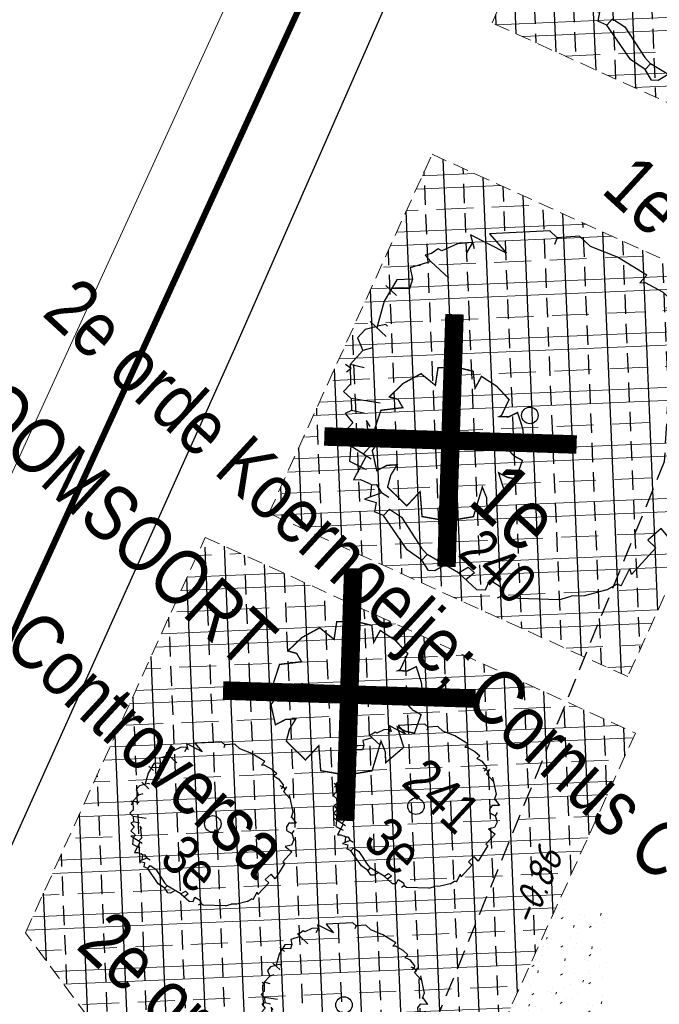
# Model space of a CAD drawing. Header units: metres. Extents: x 111546 to 149831, y 498798 to 507863.
# Tile 1033 of 1056: x 111983 to 111993, y 501948 to 501964. Entities that reach past the tile are written whole.
import ezdxf
from ezdxf.enums import TextEntityAlignment as Align

# ---------------------------------------------------------------- set-up
doc = ezdxf.new("R2010")
doc.units = ezdxf.units.M
doc.linetypes.add('DASHED', pattern=[19.05, 12.7, -6.35])
doc.linetypes.add('HIDDEN', pattern=[9.525, 6.35, -3.175])
for name, color, linetype in [('0-hoogte mv-bestaand', 253, 'Continuous'), ('0-werkgrens', 210, 'FENCELINE1'), ('1-ontgraven teelaarde tbv grondverbetering bomen', 153, 'Continuous'), ('3-vw-HV-304010-Opbreken tegels-opp', 150, 'AI-KADASTRAAL'), ('4-nw-boom tekst', 7, 'Continuous'), ('4-vw-kappen bomen', 20, 'Continuous'), ('T05_SCHUTTING', 252, 'Continuous'), ('T10_CULTUUR-SCHEID', 252, 'HIDDEN')]:
    doc.layers.add(name, color=color, linetype=linetype)
for name, color, linetype, lineweight in [('0-kadastrale percelen', 253, 'AI-KADASTRAAL', 9), ('4-nw materiaalscheiding-groen', 210, 'DASHED', 13), ('4-nw-boom 1e grootte', 7, 'Continuous', 35), ('4-nw-boom 3e grootte', 7, 'Continuous', 35), ('4-nw-gazon', 7, 'Continuous', 5), ('4-nw-grondverbetering moerige grond', 94, 'Continuous', 15), ('4-vw-boomnummer-te verwijderen bomen', 20, 'Continuous', 35), ('4-vw-te kappen bomen', 190, 'Continuous', 5)]:
    doc.layers.add(name, color=color, linetype=linetype, lineweight=lineweight)
doc.styles.get("Standard").update_dxf_attribs({"font": 'isocp-ie.shx'})
doc.styles.add('veysel', font='isocp-ie.shx', dxfattribs={"height": 0.1})
doc.styles.add('Zaanstad', font='ARIALN.TTF')
doc.styles.add('Zaanstad 1-200 2.5mm', font='ARIALN.TTF', dxfattribs={"height": 0.5})
doc.linetypes.add('AI-KADASTRAAL', pattern='A,5.5,-2,["K",Standard,S=1.8,R=0,X=0,Y=-0.9],-2,5.5,-2,[5,NLCS.SHX,S=0.75,R=0,X=0,Y=0],-2', length=19)
doc.linetypes.add('FENCELINE1', pattern='A,6.35,-2.54,[133,ltypeshp.shx,S=2.54,R=0,X=-2.54,Y=0],-2.54,25.4', length=36.83)
pattern_1 = [(294.5164, (112010.33835, 501946.37295), (-0.237547, -0.635902), [0.4, -0.56]), (294.5164, (112010.27896, 501946.21397), (-0.237547, -0.635902), [0.16, -0.8]), (294.5164, (112010.49732, 501946.31356), (-0.237547, -0.635902), [0.16, -0.8])]
pattern_2 = [(92.41437, (111779.7938, 501456.31576), (-0.6344363, -0.0267502), []), (92.41437, (111780.0976, 501456.64635), (-0.6344363, -0.0267502), [0.3175, -0.15875])]

# ---------------------------------------------------------------- blocks, each defined once
blk = doc.blocks.new('Q26')
at = {"linetype": 'Continuous', "lineweight": 20, "const_width": 0.0225}
blk.add_lwpolyline([(0.757, 0.516), (1.237, 0.371), (1.308, -0.046), (1.235, -0.463), (0.83, -0.494), (1.061, -0.711), (0.757, -1.022), (0.565, -0.971), (0.395, -0.867), (0.404, -1.032), (0.49, -1.198), (0.163, -1.271), (-0.015, -1.136), (-0.097, -0.929), (-0.141, -1.084), (-0.112, -1.255), (-0.489, -1.131), (-0.532, -0.774), (-0.668, -0.854), (-0.707, -0.996), (-0.927, -0.766), (-1.083, -0.479), (-0.894, -0.246), (-1.181, -0.203), (-1.187, 0.104), (-1.122, 0.367), (-0.847, 0.398), (-1.04, 0.503), (-0.879, 0.749), (-0.663, 0.95), (-0.402, 0.826), (-0.388, 0.795), (-0.382, 0.942), (-0.452, 1.088), (-0.194, 1.172), (0.076, 1.199), (0.118, 1.07), (0.119, 0.935), (0.148, 0.935), (0.252, 1.031), (0.325, 1.167), (0.626, 1.059), (0.6, 0.925), (0.525, 0.78), (0.856, 0.885), (1.105, 0.593), (0.924, 0.584)], close=True, dxfattribs=at)
at = {"linetype": 'Continuous', "lineweight": 20}
blk.add_circle((0.001, -0.001), 0.0983, dxfattribs=at)
blk = doc.blocks.new('4-boom 3e grootte')
at = {"lineweight": 30}
for p, q in [((-0.063, 1.315), (-0.307, 1.267)), ((-0.063, 1.315), (-0.063, 1.24)), ((-0.036, 1.268), (0.102, 1.303)), ((0.102, 1.303), (0.212, 1.303)), ((0.212, 1.303), (0.206, 1.238)), ((-0.612, 1.193), (-0.722, 1.078)), ((-0.502, 1.193), (-0.612, 1.193)), ((-0.307, 1.267), (-0.502, 1.193)), ((-0.063, 1.24), (-0.036, 1.268)), ((0.206, 1.238), (0.241, 1.25)), ((0.241, 1.25), (0.291, 1.261)), ((0.291, 1.261), (0.413, 1.242)), ((0.437, 1.212), (0.388, 1.193)), ((0.413, 1.242), (0.437, 1.212)), ((0.437, 1.212), (0.431, 1.169)), ((0.437, 1.212), (0.498, 1.206)), ((0.472, 1.252), (0.489, 1.162)), ((0.489, 1.162), (0.648, 1.15)), ((0.596, 1.187), (0.828, 1.023)), ((-0.795, 1.078), (-1.1, 0.767)), ((-0.722, 1.078), (-0.795, 1.078)), ((-0.722, 1.078), (-0.703, 1.029)), ((0.828, 1.023), (0.864, 0.937)), ((0.864, 0.937), (0.864, 0.949)), ((0.864, 0.949), (0.864, 0.937)), ((0.864, 0.949), (0.992, 0.925)), ((0.992, 0.925), (0.901, 0.846)), ((0.901, 0.846), (0.913, 0.773)), ((1.041, 0.815), (1.053, 0.754)), ((-0.917, 0.747), (-1.197, 0.669)), ((-1.197, 0.669), (-1.112, 0.614)), ((-1.1, 0.767), (-0.917, 0.747)), ((0.913, 0.773), (0.956, 0.73)), ((0.956, 0.73), (1.053, 0.754)), ((1.053, 0.754), (1.145, 0.699)), ((1.145, 0.699), (1.175, 0.608)), ((-1.222, 0.559), (-1.27, 0.443)), ((-1.148, 0.638), (-1.222, 0.559)), ((-1.148, 0.638), (-1.13, 0.553)), ((1.175, 0.608), (1.114, 0.526)), ((1.114, 0.526), (1.254, 0.535)), ((1.254, 0.535), (1.254, 0.315)), ((-1.276, 0.334), (-1.356, 0.199)), ((-1.313, 0.378), (-1.337, 0.34)), ((-1.337, 0.34), (-1.276, 0.334)), ((-1.301, 0.437), (-1.313, 0.378)), ((-1.27, 0.443), (-1.301, 0.437)), ((-1.1, 0.334), (-1.276, 0.334)), ((1.254, 0.315), (1.291, 0.321)), ((1.291, 0.321), (1.346, 0.029)), ((-1.356, 0.199), (-1.289, 0.151)), ((-1.289, 0.151), (-1.368, 0.071)), ((-1.368, 0.071), (-1.331, -0.106)), ((-1.258, 0.083), (-1.353, 0)), ((-1.289, 0.151), (-1.258, 0.083)), ((1.248, 0.041), (1.236, -0.087)), ((1.346, 0.029), (1.248, 0.041)), ((-1.398, -0.014), (-1.295, -0.014)), ((-1.331, -0.106), (-1.24, -0.282)), ((1.236, -0.087), (1.315, -0.087)), ((1.315, -0.087), (1.315, -0.35)), ((-1.307, -0.282), (-1.148, -0.282)), ((-1.252, -0.282), (-1.295, -0.35)), ((-1.209, -0.221), (-1.246, -0.27)), ((-1.191, -0.221), (-1.209, -0.221)), ((-1.295, -0.35), (-1.295, -0.429)), ((-1.295, -0.429), (-1.203, -0.471)), ((-1.167, -0.411), (-1.203, -0.471)), ((-1.203, -0.471), (-1.203, -0.606)), ((1.261, -0.551), (1.285, -0.471)), ((1.315, -0.459), (1.279, -0.325)), ((1.315, -0.35), (1.279, -0.325)), ((1.315, -0.459), (1.285, -0.471)), ((-1.179, -0.624), (-1.228, -0.63)), ((-1.112, -0.557), (-1.203, -0.606)), ((-1.203, -0.606), (-1.1, -0.715)), ((-1.179, -0.624), (-1.185, -0.667)), ((1.261, -0.551), (1.169, -0.691)), ((-1.106, -0.783), (-1.106, -0.709)), ((-1.033, -0.783), (-1.106, -0.783)), ((-0.856, -0.667), (-1.033, -0.783)), ((-1.033, -0.783), (-0.972, -0.844)), ((-0.886, -0.795), (-0.972, -0.844)), ((1.053, -0.837), (1.102, -0.758)), ((1.169, -0.691), (1.102, -0.758)), ((-0.972, -0.844), (-0.99, -0.892)), ((-0.99, -0.892), (-0.904, -0.904)), ((-0.904, -0.904), (-0.904, -0.984)), ((-0.795, -0.837), (-0.844, -0.825)), ((-0.844, -0.825), (-0.697, -0.953)), ((-0.697, -0.953), (-0.697, -1.02)), ((1.053, -0.837), (0.779, -1.075)), ((-0.904, -0.984), (-0.807, -0.984)), ((-0.63, -1.008), (-0.844, -1.045)), ((-0.807, -0.984), (-0.801, -1.039)), ((-0.801, -1.039), (-0.734, -1.124)), ((-0.734, -1.124), (-0.606, -1.087)), ((-0.672, -1.015), (-0.624, -1.203)), ((-0.471, -1.118), (-0.502, -1.142)), ((-0.478, -1.112), (-0.471, -1.118)), ((-0.471, -1.118), (-0.411, -1.136)), ((0.388, -1.185), (0.413, -1.106)), ((0.413, -1.106), (0.474, -1.106)), ((0.474, -1.106), (0.462, -1.185)), ((0.59, -1.069), (0.693, -1.051)), ((0.614, -1.142), (0.59, -1.069)), ((0.693, -1.051), (0.736, -1.081)), ((0.736, -1.081), (0.718, -1.13)), ((0.779, -1.075), (0.736, -1.081)), ((-0.624, -1.203), (-0.587, -1.167)), ((-0.587, -1.167), (-0.532, -1.148)), ((-0.502, -1.142), (-0.532, -1.148)), ((-0.502, -1.142), (-0.451, -1.213)), ((-0.411, -1.136), (-0.471, -1.252)), ((-0.471, -1.252), (-0.391, -1.212)), ((-0.35, -1.124), (-0.411, -1.136)), ((-0.391, -1.212), (-0.356, -1.27)), ((-0.289, -1.246), (-0.356, -1.27)), ((-0.289, -1.185), (-0.185, -1.167)), ((-0.289, -1.246), (-0.289, -1.185)), ((0.004, -1.313), (-0.289, -1.246)), ((-0.185, -1.167), (0.071, -1.234)), ((0.071, -1.234), (0.132, -1.24)), ((0.388, -1.185), (0.132, -1.24)), ((0.132, -1.24), (0.132, -1.295)), ((0.279, -1.208), (0.254, -1.289)), ((0.388, -1.185), (0.565, -1.185)), ((0.565, -1.185), (0.614, -1.142)), ((0.132, -1.295), (0.004, -1.313)), ((0.218, -1.319), (0.132, -1.295)), ((0.254, -1.289), (0.218, -1.319))]:
    blk.add_line(p, q, dxfattribs=at)
blk.add_circle((0, 0), 0.134, dxfattribs=at)
at = {"layer": '4-nw materiaalscheiding-groen', "color": 7, "style": 'Zaanstad'}
blk.add_text('3e', height=0.65, dxfattribs=at).set_placement((-0.246, -1.04))
at = {"layer": '4-nw-boom tekst', "style": 'Zaanstad'}
blk.add_attdef('BOOMSOORT', text='', height=0.9, dxfattribs=at).set_placement((1.754, 0.535), align=Align.BOTTOM_LEFT)
blk = doc.blocks.new('4-boom 1e grootte')
at = {"lineweight": 30}
for p, q in [((-0.141, 2.96), (-0.69, 2.85)), ((-0.141, 2.96), (-0.141, 2.791)), ((-0.082, 2.854), (0.229, 2.932)), ((0.229, 2.932), (0.476, 2.932)), ((0.476, 2.932), (0.462, 2.786)), ((-0.69, 2.85), (-1.129, 2.685)), ((-0.141, 2.791), (-0.082, 2.854)), ((0.462, 2.786), (0.543, 2.812)), ((0.543, 2.812), (0.654, 2.836)), ((0.654, 2.836), (0.929, 2.795)), ((0.984, 2.726), (0.874, 2.685)), ((0.929, 2.795), (0.984, 2.726)), ((0.984, 2.726), (0.97, 2.63)), ((0.984, 2.726), (1.121, 2.713)), ((1.061, 2.816), (1.101, 2.616)), ((-1.376, 2.685), (-1.623, 2.424)), ((-1.129, 2.685), (-1.376, 2.685)), ((1.101, 2.616), (1.459, 2.587)), ((1.34, 2.671), (1.862, 2.301)), ((-1.788, 2.424), (-2.474, 1.725)), ((-1.623, 2.424), (-1.788, 2.424)), ((-1.623, 2.424), (-1.582, 2.315)), ((1.862, 2.301), (1.944, 2.109)), ((1.944, 2.109), (1.944, 2.136)), ((1.944, 2.136), (1.944, 2.109)), ((1.944, 2.136), (2.232, 2.081)), ((2.232, 2.081), (2.027, 1.903)), ((2.027, 1.903), (2.054, 1.738)), ((2.342, 1.834), (2.37, 1.697)), ((-2.063, 1.681), (-2.694, 1.505)), ((-2.474, 1.725), (-2.063, 1.681)), ((2.054, 1.738), (2.15, 1.642)), ((2.15, 1.642), (2.37, 1.697)), ((2.37, 1.697), (2.575, 1.574)), ((-2.694, 1.505), (-2.502, 1.382)), ((2.575, 1.574), (2.644, 1.368)), ((-2.584, 1.437), (-2.749, 1.258)), ((-2.584, 1.437), (-2.543, 1.244)), ((2.644, 1.368), (2.507, 1.183)), ((-2.749, 1.258), (-2.858, 0.997)), ((2.507, 1.183), (2.822, 1.203)), ((2.822, 1.203), (2.822, 0.709)), ((-2.927, 0.984), (-2.955, 0.851)), ((-2.858, 0.997), (-2.927, 0.984)), ((-2.955, 0.851), (-3.009, 0.764)), ((-2.872, 0.75), (-3.05, 0.449)), ((-3.009, 0.764), (-2.872, 0.75)), ((-2.474, 0.75), (-2.872, 0.75)), ((2.822, 0.709), (2.905, 0.723)), ((2.905, 0.723), (3.028, 0.064)), ((-2.9, 0.339), (-3.078, 0.16)), ((-3.05, 0.449), (-2.9, 0.339)), ((-2.9, 0.339), (-2.831, 0.188)), ((-3.078, 0.16), (-2.996, -0.238)), ((-2.831, 0.188), (-3.045, 0.001)), ((2.809, 0.092), (2.781, -0.196)), ((3.028, 0.064), (2.809, 0.092)), ((-3.147, -0.032), (-2.913, -0.032)), ((-2.996, -0.238), (-2.79, -0.635)), ((2.781, -0.196), (2.96, -0.196)), ((2.96, -0.196), (2.96, -0.786)), ((-2.941, -0.635), (-2.584, -0.635)), ((-2.817, -0.635), (-2.913, -0.786)), ((-2.721, -0.498), (-2.804, -0.608)), ((-2.68, -0.498), (-2.721, -0.498)), ((-2.913, -0.786), (-2.913, -0.965)), ((2.96, -1.033), (2.877, -0.732)), ((2.96, -0.786), (2.877, -0.732)), ((-2.625, -0.924), (-2.707, -1.061)), ((-2.913, -0.965), (-2.707, -1.061)), ((-2.707, -1.061), (-2.707, -1.363)), ((2.836, -1.239), (2.891, -1.061)), ((2.96, -1.033), (2.891, -1.061)), ((-2.502, -1.253), (-2.707, -1.363)), ((2.836, -1.239), (2.63, -1.555)), ((-2.653, -1.404), (-2.762, -1.418)), ((-2.707, -1.363), (-2.474, -1.61)), ((-2.653, -1.404), (-2.666, -1.5)), ((-2.488, -1.761), (-2.488, -1.595)), ((-1.925, -1.5), (-2.323, -1.761)), ((2.63, -1.555), (2.479, -1.706)), ((2.37, -1.884), (2.479, -1.706)), ((-2.323, -1.761), (-2.488, -1.761)), ((-2.323, -1.761), (-2.186, -1.898)), ((-2.186, -1.898), (-2.227, -2.008)), ((-1.994, -1.788), (-2.186, -1.898)), ((-1.788, -1.884), (-1.898, -1.857)), ((-1.898, -1.857), (-1.569, -2.145)), ((2.37, -1.884), (1.752, -2.419)), ((-2.227, -2.008), (-2.035, -2.035)), ((-2.035, -2.035), (-2.035, -2.213)), ((-2.035, -2.213), (-1.816, -2.213)), ((-1.816, -2.213), (-1.802, -2.337)), ((-1.569, -2.145), (-1.569, -2.294)), ((-1.418, -2.268), (-1.898, -2.351)), ((-1.802, -2.337), (-1.651, -2.529)), ((-1.513, -2.285), (-1.404, -2.707)), ((1.327, -2.406), (1.56, -2.364)), ((1.56, -2.364), (1.656, -2.433)), ((-1.651, -2.529), (-1.363, -2.447)), ((-1.061, -2.515), (-1.129, -2.57)), ((-1.075, -2.502), (-1.061, -2.515)), ((-1.061, -2.515), (-0.924, -2.557)), ((-0.786, -2.529), (-0.924, -2.557)), ((0.874, -2.666), (0.929, -2.488)), ((0.929, -2.488), (1.066, -2.488)), ((1.066, -2.488), (1.039, -2.666)), ((1.382, -2.57), (1.327, -2.406)), ((1.656, -2.433), (1.615, -2.543)), ((1.752, -2.419), (1.656, -2.433)), ((-1.404, -2.707), (-1.322, -2.625)), ((-1.322, -2.625), (-1.198, -2.584)), ((-1.129, -2.57), (-1.198, -2.584)), ((-1.129, -2.57), (-1.014, -2.729)), ((-0.924, -2.557), (-1.061, -2.817)), ((-0.649, -2.666), (-0.416, -2.625)), ((-0.649, -2.804), (-0.649, -2.666)), ((-0.416, -2.625), (0.16, -2.776)), ((0.874, -2.666), (0.298, -2.79)), ((0.874, -2.666), (1.272, -2.666)), ((1.272, -2.666), (1.382, -2.57)), ((-1.061, -2.817), (-0.88, -2.728)), ((-0.88, -2.728), (-0.8, -2.858)), ((-0.649, -2.804), (-0.8, -2.858)), ((0.009, -2.954), (-0.649, -2.804)), ((0.16, -2.776), (0.298, -2.79)), ((0.298, -2.79), (0.298, -2.913)), ((0.628, -2.719), (0.572, -2.9)), ((0.298, -2.913), (0.009, -2.954)), ((0.49, -2.968), (0.298, -2.913)), ((0.572, -2.9), (0.49, -2.968))]:
    blk.add_line(p, q, dxfattribs=at)
blk.add_circle((0, 0), 0.134, dxfattribs=at)
at = {"layer": '4-nw materiaalscheiding-groen', "color": 7, "style": 'Zaanstad'}
blk.add_text(' 1e', height=1, dxfattribs=at).set_placement((-0.122, -1.744))
at = {"layer": '4-nw-boom tekst', "style": 'Zaanstad'}
blk.add_attdef('BOOMSOORT', text='', height=0.9, dxfattribs=at).set_placement((2.842, 1.834), align=Align.BOTTOM_LEFT)

msp = doc.modelspace()

# ---------------------------------------------------------------- hatches: boundary and pattern name
at = {"layer": '1-ontgraven teelaarde tbv grondverbetering bomen', "ltscale": 10}
h = msp.add_hatch(dxfattribs=at)
h.set_pattern_fill('ANSI33', color=256, scale=0.1, angle=90)
h.set_pattern_definition(pattern_2)
h.paths.add_polyline_path([(111993.2839, 501969.5214), (111999.1096, 501966.8715), (111996.4596, 501961.0458), (111990.634, 501963.6957)])
h = msp.add_hatch(dxfattribs=at)
h.set_pattern_fill('ANSI33', color=256, scale=0.1, angle=90)
h.set_pattern_definition(pattern_2)
h.paths.add_polyline_path([(111989.6593, 501961.5635), (111995.485, 501958.9136), (111992.835, 501953.088), (111987.0094, 501955.7379)])
h = msp.add_hatch(dxfattribs=at)
h.set_pattern_fill('ANSI33', color=256, scale=0.1, angle=90)
h.set_pattern_definition(pattern_2)
h.paths.add_polyline_path([(111985.9761, 501955.3477), (111992.9596, 501952.1711), (111989.3225, 501944.1753), (111985.2025, 501946.0494), (111983.0574, 501948.9313)])
at = {"layer": '3-vw-HV-304010-Opbreken tegels-opp', "ltscale": 0.01}
h = msp.add_hatch(dxfattribs=at)
h.set_pattern_fill('GOST_GLASS', color=256, scale=0.08)
h.set_pattern_definition(pattern_1)
h.paths.add_polyline_path([(111989.8155, 501955.0469), (111990.9706, 501953.9774), (111991.647, 501954.708), (111990.4919, 501955.7775)], flags=9)
h = msp.add_hatch(dxfattribs=at)
h.set_pattern_fill('GOST_GLASS', color=256, scale=0.08)
h.set_pattern_definition(pattern_1)
h.paths.add_polyline_path([(111985.7875, 501951.0516), (111986.9386, 501949.9859), (111987.6037, 501950.7042), (111986.4527, 501951.77)], flags=9)
at = {"layer": '4-nw-gazon', "ltscale": 0.1}
h = msp.add_hatch(dxfattribs=at)
h.set_pattern_fill('AGR-GRAS_GAZON', color=256, scale=0.25, angle=-113.13273, pattern_type=2)
h.set_pattern_definition([(241.78164, (112051.5141, 501848.38172), (0.2124434, -0.4326158), [0, -0.38, 0, -0.425, 0, -0.40625]), (211.78164, (112051.5141, 501848.3817), (-0.113171, -0.8250642), [0, -0.205, 0, -0.3425, 0, -0.13125]), (171.78164, (112051.7944, 501848.50817), (-0.7090806, -0.3214408), [0, -0.125, 0, -0.45, 0, -0.5875]), (161.78164, (112051.7944, 501848.5082), (-0.5948175, -0.5090546), [0, -0.0625, 0, -0.295, 0, -0.3375]), (255.28164, (112052.4846, 501847.7746), (0.2956015, -0.3487878), [0.0375, -0.523875]), (214.28164, (112051.70122, 501849.5111), (-0.0057321, -0.4571655), [0.0375, -0.523875])])
edge = h.paths.add_edge_path()
edge.add_ellipse((111991.5111, 501947.2885), major_axis=(-0.6872, -2.1913), ratio=0.3346445, start_angle=0, end_angle=360)
at = {"layer": '4-nw-grondverbetering moerige grond', "ltscale": 0.03}
h = msp.add_hatch(dxfattribs=at)
h.set_pattern_fill('ACO-BETON_IN HET WERK GESTORT', color=256, scale=0.6, pattern_type=2)
h.set_pattern_definition([(2.41510507, (-3.5666, -7.8409), (-0.0379251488, 0.89920058), []), (2.41510507, (-2.9877, -8.373), (-0.0379251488, 0.89920058), [0.6, -0.3]), (2.41510507, (-3.3457, -8.0439), (-0.0379251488, 0.89920058), [])])
h.paths.add_polyline_path([(111993.2839, 501969.5214), (111999.1096, 501966.8715), (111996.4596, 501961.0458), (111990.634, 501963.6957)])
h = msp.add_hatch(dxfattribs=at)
h.set_pattern_fill('ACO-BETON_IN HET WERK GESTORT', color=256, scale=0.6, pattern_type=2)
h.set_pattern_definition([(2.41510507, (-7.1912, -15.7988), (-0.0379251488, 0.89920058), []), (2.41510507, (-6.6123, -16.3308), (-0.0379251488, 0.89920058), [0.6, -0.3]), (2.41510507, (-6.97035, -16.0018), (-0.0379251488, 0.89920058), [])])
h.paths.add_polyline_path([(111989.6593, 501961.5635), (111995.485, 501958.9136), (111992.835, 501953.088), (111987.0094, 501955.7379)])
h = msp.add_hatch(dxfattribs=at)
h.set_pattern_fill('ACO-BETON_IN HET WERK GESTORT', color=256, scale=0.6, pattern_type=2)
h.set_pattern_definition([(2.41510507, (1.1688, -0.179), (-0.0379251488, 0.89920058), []), (2.41510507, (1.7478, -0.7111), (-0.0379251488, 0.89920058), [0.6, -0.3]), (2.41510507, (1.3897, -0.38205), (-0.0379251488, 0.89920058), [])])
h.paths.add_polyline_path([(111985.9761, 501955.3477), (111992.9596, 501952.1711), (111989.3225, 501944.1753), (111985.2025, 501946.0494), (111983.0574, 501948.9313)])

# ---------------------------------------------------------------- linework, layer by layer
at = {"layer": '0-kadastrale percelen', "ltscale": 0.25}
msp.add_lwpolyline([(111974.732, 501955.425), (111981.134, 501952.673), (111993.22, 501979.076)], dxfattribs=at)
at = {"layer": '0-werkgrens', "ltscale": 0.1, "const_width": 0.1}
msp.add_lwpolyline([(111937.6057, 501931.922), (111910.8835, 501956.6175), (111909.3816, 501954.9408), (111906.7706, 501957.2621), (111908.5671, 501959.2168), (111904.725, 501962.6305), (111905.4429, 501963.4595, -0.2710214), (111910.9468, 501965.3311), (111929.7433, 501957.3784), (111943.285, 501951.4189), (111947.9989, 501961.4975), (111961.0012, 501955.5821), (111962.4982, 501958.88), (111981.4718, 501950.7813), (111993.4781, 501976.9643), (111994.9513, 501980.6635), (111997.7643, 501979.4017), (112001.4364, 501987.339), (112012.3968, 501982.7083), (112013.1894, 501982.2972), (112013.7669, 501983.9392), (112022.3995, 501980.8513)], format="xyb", dxfattribs=at)
at = {"layer": '4-nw materiaalscheiding-groen', "ltscale": 0.02}
for points in [[(111993.2839, 501969.5214), (111999.1096, 501966.8715), (111996.4596, 501961.0458), (111990.634, 501963.6957)], [(111989.6593, 501961.5635), (111995.485, 501958.9136), (111992.835, 501953.088), (111987.0094, 501955.7379)], [(111985.9761, 501955.3477), (111992.9596, 501952.1711), (111989.3225, 501944.1753), (111985.2025, 501946.0494), (111983.0574, 501948.9313)]]:
    msp.add_lwpolyline(points, close=True, dxfattribs=at)
at = {"layer": '4-vw-kappen bomen', "const_width": 0.3}
for points in [[(111990.0232, 501958.9673), (111989.8928, 501954.8707), (111989.958, 501956.919), (111987.9097, 501956.9842), (111992.0063, 501956.8538)], [(111988.3792, 501954.8453), (111988.2488, 501950.7487), (111988.314, 501952.797), (111986.2657, 501952.8622), (111990.3623, 501952.7318)]]:
    msp.add_lwpolyline(points, dxfattribs=at)
at = {"layer": 'T05_SCHUTTING'}
msp.add_lwpolyline([(111991.252, 501969.329), (111986.451, 501958.406), (111982.464, 501949.541), (111978.898, 501950.863), (111979.192, 501951.434)], dxfattribs=at)
at = {"layer": 'T10_CULTUUR-SCHEID', "ltscale": 0.05}
msp.add_lwpolyline([(111998.803, 501978.552), (112000.417, 501976.011), (111998.391, 501968.537), (111996.523, 501965.287), (111996.465, 501962.198), (111993.547, 501958.618), (111993.428, 501956.573), (111989.104, 501945.992), (111985.586, 501943.235)], dxfattribs=at)

# ---------------------------------------------------------------- block references
at = {"layer": '4-nw-boom 1e grootte'}
ref = msp.add_blockref('4-boom 1e grootte', (111994.8718, 501965.2836), dxfattribs=dict(at, rotation=317.4143730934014))
ref.add_attrib('BOOMSOORT', '1e orde Ostrya carpinifolia', dxfattribs={"layer": '4-nw-boom tekst', "height": 0.9, "rotation": 317.41437, "style": 'Zaanstad'}).set_placement((111995.827, 501968.7152), align=Align.BOTTOM_LEFT)
ref = msp.add_blockref('4-boom 1e grootte', (111991.2472, 501957.3258), dxfattribs=dict(at, rotation=317.4143730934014))
ref.add_attrib('BOOMSOORT', '1e orde Ostrya carpinifolia', dxfattribs={"layer": '4-nw-boom tekst', "height": 0.9, "rotation": 317.41437, "style": 'Zaanstad'}).set_placement((111992.2024, 501960.7574), align=Align.BOTTOM_LEFT)
at = {"layer": '4-nw-boom 3e grootte', "lineweight": -3}
ref = msp.add_blockref('4-boom 3e grootte', (111986.0987, 501950.6981), dxfattribs=dict(at, rotation=317.4143730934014))
ref.add_attrib('BOOMSOORT', '2e orde Koernoelje; Cornus Controversa', dxfattribs={"layer": '4-nw-boom tekst', "height": 0.9, "rotation": 317.41437, "style": 'Zaanstad'}).set_placement((111972.9917, 501962.1029), align=Align.BOTTOM_LEFT)
ref = msp.add_blockref('4-boom 3e grootte', (111989.3979, 501950.9853), dxfattribs=dict(at, rotation=317.4143730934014))
ref.add_attrib('BOOMSOORT', '2e orde Koernoelje; Cornus Controversa', dxfattribs={"layer": '4-nw-boom tekst', "height": 0.9, "rotation": 317.41437, "style": 'Zaanstad'}).set_placement((111983.1248, 501958.7622), align=Align.BOTTOM_LEFT)
ref = msp.add_blockref('4-boom 3e grootte', (111988.2284, 501947.7606), dxfattribs=dict(at, rotation=317.4143730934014))
ref.add_attrib('BOOMSOORT', '2e orde Koernoelje; Cornus Controversa', dxfattribs={"layer": '4-nw-boom tekst', "height": 0.9, "rotation": 317.41437, "style": 'Zaanstad'}).set_placement((111983.6753, 501948.4937), align=Align.BOTTOM_LEFT)
at = {"layer": '4-vw-te kappen bomen', "rotation": 270}
for p in [(111989.959, 501956.92), (111988.314, 501952.797)]:
    msp.add_blockref('Q26', p, dxfattribs=at)

# ---------------------------------------------------------------- texts
at = {"layer": '0-hoogte mv-bestaand', "style": 'veysel', "oblique": 15}
msp.add_text('-0.86', height=0.45, rotation=67, dxfattribs=at).set_placement((111991.5484, 501949.5948), align=Align.CENTER)
at = {"layer": '4-nw-boom tekst', "style": 'Zaanstad'}
msp.add_attdef('BOOMSOORT', text='Aa', height=0.9, rotation=317.41437, dxfattribs=at).set_placement((111981.3897, 501957.5828), align=Align.BOTTOM_LEFT)
at = {"layer": '4-vw-boomnummer-te verwijderen bomen', "style": 'Zaanstad 1-200 2.5mm'}
for s, p in [('240', (111990.9549, 501955.119)), ('241', (111990.038, 501951.3955))]:
    msp.add_text(s, height=0.65, rotation=317.20492, dxfattribs=at).set_placement(p, align=Align.TOP_CENTER)

doc.saveas('drawing.dxf')
